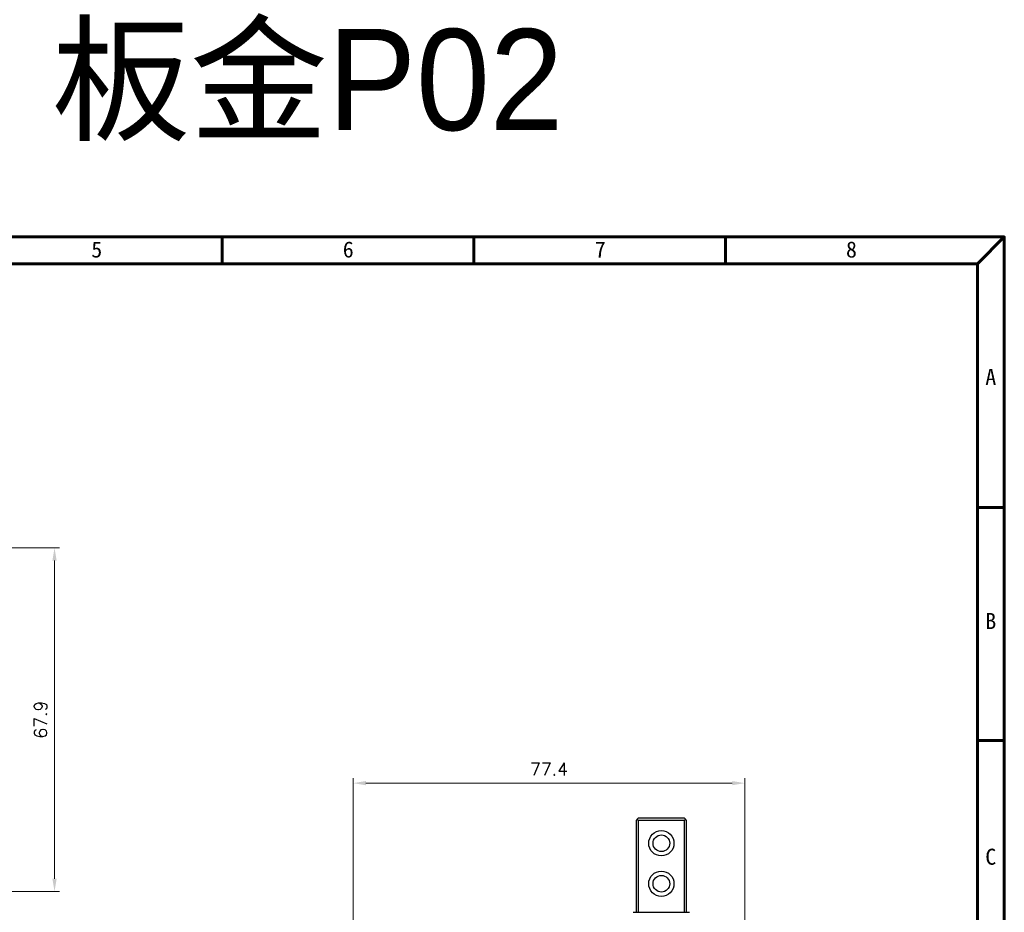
# Model space of a CAD drawing. Header units: millimetres. Extents: x 399 to 6233, y -1870 to 1602.
# Tile 607 of 656: x 5500 to 5695, y 249 to 425. Entities that reach past the tile are written whole.
import ezdxf

# ---------------------------------------------------------------- set-up
doc = ezdxf.new("R2010")
doc.units = ezdxf.units.MM
doc.layers.add('AM_5', color=3, linetype='Continuous', lineweight=25)
doc.layers.add('可見 (ISO)', color=7, linetype='Continuous', lineweight=25)
doc.layers.add('BORDER', color=7, linetype='Continuous')
doc.styles.get("Standard").update_dxf_attribs({"font": 'arial.ttf'})
doc.styles.add('尺寸標註', font='romans.shx', dxfattribs={"bigfont": 'CHINESET.SHX'})
doc.styles.add('標題欄', font='txt')
doc.dimstyles.new('CNS1$0', dxfattribs={"dimtxt": 2.5, "dimasz": 2.5, "dimexe": 1, "dimexo": 1, "dimgap": 1.5, "dimtad": 1, "dimtoh": 1, "dimdec": 1, "dimdsep": 46, "dimtxsty": '尺寸標註', "dimcen": 0, "dimclrd": 2, "dimclre": 2, "dimclrt": 1, "dimadec": 0, "dimazin": 2, "dimtp": 0.1, "dimtm": 0.1, "dimtfac": 0.71, "dimtdec": 1, "dimtmove": 0, "dimatfit": 0, "dimfxl": 0, "dimlwd": 13, "dimlwe": 13, "dimarcsym": 0})

# ---------------------------------------------------------------- blocks, each defined once
blk = doc.blocks.new('A4-英文圖框-橫式')
at = {"layer": 'BORDER', "color": 123, "linetype": 'Continuous', "lineweight": 60, "ltscale": 25.4}
for p, q in [((2400.45, 183.5), (2400.45, 188.79)), ((2450.2, 183.5), (2450.2, 188.79)), ((2499.95, 183.5), (2499.95, 188.79)), ((2549.79, 183.5), (2555.09, 188.79)), ((2151.7, 183.5), (2549.79, 183.5)), ((2549.79, 183.5), (2549.79, -95.06)), ((2549.79, 135.31), (2555.09, 135.31)), ((2549.79, 89.23), (2555.09, 89.23))]:
    blk.add_line(p, q, dxfattribs=at)
blk.add_lwpolyline([(2151.7, 188.79), (2555.09, 188.79), (2555.09, -95.06), (2151.7, -95.06)], close=True, dxfattribs=at)
at = {"color": 60, "style": '標題欄'}
for s, p in [('5', (2374.61, 184.72)), ('6', (2424.32, 184.72)), ('7', (2474.15, 184.72)), ('8', (2523.79, 184.72)), ('A', (2551.33, 159.51)), ('B', (2551.33, 111.26)), ('C', (2551.33, 64.66))]:
    blk.add_text(s, height=3.18, dxfattribs=at).set_placement(p)
at = {"color": 3, "style": '標題欄'}
for s, p in [('7', (2474.15, 184.72)), ('A', (2551.33, 159.51)), ('B', (2551.33, 111.26)), ('C', (2551.33, 64.66))]:
    blk.add_text(s, height=3.18, dxfattribs=at).set_placement(p)
blk = doc.blocks.new('*D298')
at = {"layer": 'AM_5', "color": 2, "lineweight": 13}
for p, q in [((5566.37, 184.75), (5566.37, 275.09)), ((5643.78, 205.95), (5643.78, 275.09)), ((5641.28, 274.09), (5568.87, 274.09))]:
    blk.add_line(p, q, dxfattribs=at)
at = {"layer": 'AM_5', "color": 2, "lineweight": -2}
for points in [[(5568.87, 274.5), (5568.87, 273.67), (5566.37, 274.09)], [(5641.28, 274.5), (5641.28, 273.67), (5643.78, 274.09)]]:
    blk.add_solid(points, dxfattribs=at)
at = {"layer": 'Defpoints', "color": 0, "lineweight": -2}
for p in [(5566.37, 274.09), (5643.78, 204.95), (5566.37, 183.75)]:
    blk.add_point(p, dxfattribs=at)
at = {"layer": 'AM_5', "color": 1, "insert": (5605.07, 276.84), "char_height": 2.5, "attachment_point": 5, "style": '尺寸標註'}
blk.add_mtext('77.4', dxfattribs=at)
blk = doc.blocks.new('*D234')
at = {"layer": 'AM_5', "color": 2, "lineweight": 13}
for p, q in [((5477.93, 320.59), (5508.33, 320.59)), ((5507.33, 318.09), (5507.33, 255.18)), ((5491.32, 252.68), (5508.33, 252.68))]:
    blk.add_line(p, q, dxfattribs=at)
at = {"layer": 'AM_5', "color": 2, "lineweight": -2}
for points in [[(5506.91, 318.09), (5507.75, 318.09), (5507.33, 320.59)], [(5506.91, 255.18), (5507.75, 255.18), (5507.33, 252.68)]]:
    blk.add_solid(points, dxfattribs=at)
at = {"layer": 'Defpoints', "color": 0, "lineweight": -2}
for p in [(5476.93, 320.59), (5490.32, 252.68), (5507.33, 252.68)]:
    blk.add_point(p, dxfattribs=at)
at = {"layer": 'AM_5', "color": 1, "insert": (5504.58, 286.64), "char_height": 2.5, "attachment_point": 5, "rotation": 90, "style": '尺寸標註'}
blk.add_mtext('67.9', dxfattribs=at)

msp = doc.modelspace()

# ---------------------------------------------------------------- linework, layer by layer
at = {"layer": '可見 (ISO)'}
for p, q in [((5622.53, 266.948), (5622.28, 266.698)), ((5622.28, 266.698), (5622.28, 248.548)), ((5622.53, 266.948), (5622.78, 267.198)), ((5622.78, 266.698), (5622.53, 266.948)), ((5622.78, 267.198), (5631.78, 267.198)), ((5622.78, 248.548), (5622.78, 266.698)), ((5631.78, 266.698), (5622.78, 266.698)), ((5631.78, 267.198), (5632.03, 266.948)), ((5632.03, 266.948), (5631.78, 266.698)), ((5631.78, 266.698), (5631.78, 248.548)), ((5632.28, 266.698), (5632.03, 266.948)), ((5632.28, 248.548), (5632.28, 266.698)), ((5621.735, 248.548), (5632.824, 248.548))]:
    msp.add_line(p, q, dxfattribs=at)
for centre, radius in [((5627.28, 262.198), 2.5), ((5627.28, 262.198), 1.65), ((5627.28, 254.198), 2.5), ((5627.28, 254.198), 1.65)]:
    msp.add_circle(centre, radius, dxfattribs=at)

# ---------------------------------------------------------------- block references
msp.add_blockref('A4-英文圖框-橫式', (3139.985, 193.288))

# ---------------------------------------------------------------- texts
at = {"color": 7, "insert": (5493.377, 412.082), "char_height": 20, "attachment_point": 5}
msp.add_mtext_dynamic_manual_height_columns('{\\fPMingLiU|b0|i0|c136|p18;右折WR + 板金P02}', width=252.6866, gutter_width=12.5, heights=[0], dxfattribs=at)

# ---------------------------------------------------------------- dimensions: what is measured, and where the dimension line sits
at = {"layer": 'AM_5'}
dim = msp.add_linear_dim(base=(5507.331, 252.683), p1=(5476.931, 320.595), p2=(5490.321, 252.683), angle=90, dimstyle='CNS1$0', override={"dimpost": ''}, dxfattribs=at)
dim.commit()
dim.dimension.update_dxf_attribs({"geometry": '*D234', "text_midpoint": (5504.581, 286.639)})
dim = msp.add_linear_dim(base=(5566.368, 274.088), p1=(5643.78, 204.948), p2=(5566.368, 183.748), dimstyle='CNS1$0', dxfattribs=at)
dim.commit()
dim.dimension.update_dxf_attribs({"geometry": '*D298', "text_midpoint": (5605.074, 276.838)})

doc.saveas('drawing.dxf')
